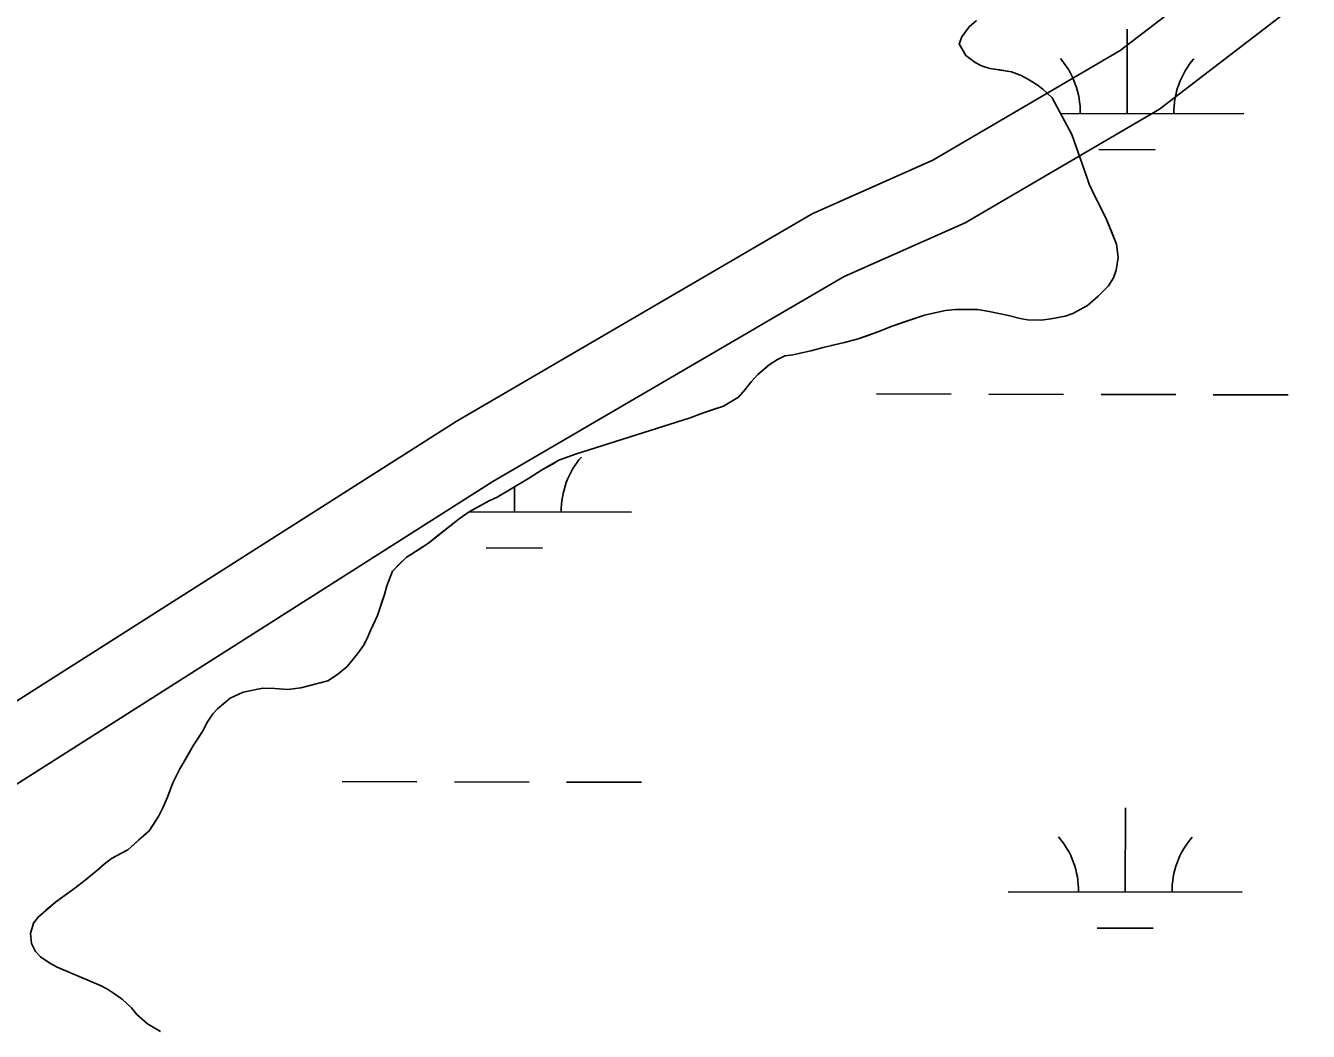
# Model space of a CAD drawing. Extents: x 3180038 to 3217926, y 922069 to 947485.
# Drawn here: x 3210242 to 3210790, y 938001 to 938431 of the extents above; entities that cross this region are included whole.
import ezdxf

# ---------------------------------------------------------------- set-up
doc = ezdxf.new("R2010")
doc.units = 0
for name, color, linetype in [('V-ROAD-CNTR', 7, 'Continuous'), ('V-SITE-VEGE', 7, 'Continuous'), ('V-TOPO-SHOR', 7, 'Continuous'), ('V-WETL-SWMP', 7, 'Continuous')]:
    doc.layers.add(name, color=color, linetype=linetype)

msp = doc.modelspace()

# ---------------------------------------------------------------- linework, layer by layer
at = {"layer": 'V-ROAD-CNTR'}
for points in [[(3211101.86, 938669.79), (3210796.7, 938449.53), (3210726.48, 938395.66), (3210643.42, 938347.07), (3210591.81, 938324.1), (3210441.56, 938236.53), (3210160.01, 938057.62), (3210080.68, 938013.22), (3210041.28, 937997.44), (3210036.67, 937991.97)], [(3210778.79, 938473.6), (3210709.71, 938420.61), (3210629.7, 938373.8), (3210578.12, 938350.84), (3210425.95, 938262.15), (3210144.63, 938083.39), (3210067.72, 938040.35), (3210023.17, 938022.5), (3209981.96, 937973.62), (3209965.31, 937938.47), (3209955.34, 937905.63), (3209950.62, 937882.61), (3209949.77, 937860.39), (3209958.69, 937821.9), (3209974.51, 937800.04), (3209990.13, 937782.62), (3210006.49, 937770.51), (3210024.17, 937760.07), (3210043.18, 937751.48), (3210082.23, 937739.95), (3210118.17, 937733.59), (3210156.56, 937727.43), (3210294.6, 937716.47)]]:
    msp.add_lwpolyline(points, dxfattribs=at)
at = {"layer": 'V-SITE-VEGE'}
for p, q in [((3210642.01, 938426.51), (3210645.11, 938430.75)), ((3210645.11, 938430.75), (3210648.3, 938433.48)), ((3210640.86, 938423.57), (3210642.01, 938426.51)), ((3210643.74, 938418.54), (3210640.86, 938423.57)), ((3210647.76, 938415.52), (3210643.74, 938418.54)), ((3210650.51, 938414.18), (3210647.76, 938415.52)), ((3210654.01, 938413.02), (3210650.51, 938414.18)), ((3210663.23, 938411.59), (3210654.01, 938413.02)), ((3210667.46, 938410.05), (3210663.23, 938411.59)), ((3210670.58, 938408.34), (3210667.46, 938410.05)), ((3210674.24, 938406.07), (3210670.58, 938408.34)), ((3210676.61, 938404.19), (3210674.24, 938406.07)), ((3210680.62, 938400.43), (3210676.61, 938404.19)), ((3210689.08, 938384.78), (3210680.62, 938400.43)), ((3210695.28, 938366.95), (3210689.08, 938384.78)), ((3210696.53, 938363.6), (3210695.28, 938366.95)), ((3210699.03, 938358.2), (3210696.53, 938363.6)), ((3210703.88, 938348.52), (3210699.03, 938358.2)), ((3210708.16, 938337.92), (3210703.88, 938348.52)), ((3210708.81, 938332.19), (3210708.16, 938337.92)), ((3210708, 938326.84), (3210708.81, 938332.19)), ((3210706.84, 938323.53), (3210708, 938326.84)), ((3210700.25, 938315.68), (3210704.75, 938320.05)), ((3210704.75, 938320.05), (3210706.84, 938323.53)), ((3210695.76, 938311.68), (3210700.25, 938315.68)), ((3210626.02, 938307.54), (3210635.11, 938309.62)), ((3210635.11, 938309.62), (3210639.18, 938309.93)), ((3210639.18, 938309.93), (3210643.62, 938310.05)), ((3210643.62, 938310.05), (3210648.79, 938309.97)), ((3210648.79, 938309.97), (3210653.77, 938309.16)), ((3210653.77, 938309.16), (3210662.06, 938307.37)), ((3210686.27, 938307.2), (3210689.42, 938308.26)), ((3210689.42, 938308.26), (3210695.76, 938311.68)), ((3210606.14, 938300.44), (3210612.27, 938302.93)), ((3210612.27, 938302.93), (3210626.02, 938307.54)), ((3210662.06, 938307.37), (3210667.03, 938306.19)), ((3210667.03, 938306.19), (3210670.16, 938305.59)), ((3210670.16, 938305.59), (3210675.89, 938305.5)), ((3210675.89, 938305.5), (3210680.15, 938306)), ((3210680.15, 938306), (3210686.27, 938307.2)), ((3210591.84, 938295.84), (3210597.78, 938297.42)), ((3210597.78, 938297.42), (3210606.14, 938300.44)), ((3210569.77, 938290.63), (3210577.56, 938292.36)), ((3210577.56, 938292.36), (3210582.75, 938293.76)), ((3210582.75, 938293.76), (3210591.84, 938295.84)), ((3210554.86, 938282.16), (3210559.73, 938286.33)), ((3210559.73, 938286.33), (3210563.27, 938288.69)), ((3210563.27, 938288.69), (3210566.44, 938290.12)), ((3210566.44, 938290.12), (3210569.77, 938290.63)), ((3210552.04, 938279.06), (3210554.86, 938282.16)), ((3210546.58, 938272.49), (3210549.41, 938275.77)), ((3210549.41, 938275.77), (3210552.04, 938279.06)), ((3210540.24, 938268.7), (3210546.58, 938272.49)), ((3210525.94, 938263.74), (3210531.14, 938265.69)), ((3210531.14, 938265.69), (3210540.24, 938268.7)), ((3210476.92, 938248.19), (3210525.94, 938263.74)), ((3210469.85, 938245.53), (3210476.92, 938248.19)), ((3210462.77, 938241.57), (3210469.85, 938245.53)), ((3210443.38, 938229.84), (3210456.8, 938237.77)), ((3210456.8, 938237.77), (3210462.77, 938241.57)), ((3210431.46, 938223.55), (3210440.03, 938228.23)), ((3210440.03, 938228.23), (3210443.38, 938229.84)), ((3210414.07, 938210.13), (3210427.16, 938220.47)), ((3210427.16, 938220.47), (3210431.46, 938223.55)), ((3210404.55, 938203.98), (3210414.07, 938210.13)), ((3210398.74, 938198.16), (3210404.55, 938203.98)), ((3210396.24, 938191.91), (3210398.74, 938198.16)), ((3210392.36, 938179.22), (3210395.27, 938188.23)), ((3210395.27, 938188.23), (3210396.24, 938191.91)), ((3210389.31, 938172.79), (3210392.36, 938179.22)), ((3210387.77, 938169.12), (3210389.31, 938172.79)), ((3210383.8, 938162.89), (3210386.25, 938166.37)), ((3210386.25, 938166.37), (3210387.77, 938169.12)), ((3210379.29, 938157.42), (3210383.8, 938162.89)), ((3210375.17, 938153.96), (3210379.29, 938157.42)), ((3210359.56, 938148.28), (3210371.06, 938151.25)), ((3210371.06, 938151.25), (3210375.17, 938153.96)), ((3210323.94, 938139.38), (3210329.37, 938143.92)), ((3210329.37, 938143.92), (3210334.95, 938146.43)), ((3210334.95, 938146.43), (3210343.29, 938148.15)), ((3210343.29, 938148.15), (3210348.46, 938148.08)), ((3210348.46, 938148.08), (3210354.01, 938147.62)), ((3210354.01, 938147.62), (3210359.56, 938148.28)), ((3210321.88, 938137.2), (3210323.94, 938139.38)), ((3210317.51, 938129.68), (3210319.61, 938133.71)), ((3210319.61, 938133.71), (3210321.88, 938137.2)), ((3210313.73, 938123.82), (3210317.51, 938129.68)), ((3210307.66, 938113.38), (3210313.73, 938123.82)), ((3210304.81, 938107.69), (3210307.66, 938113.38)), ((3210302.5, 938101.63), (3210304.81, 938107.69)), ((3210300.58, 938097.03), (3210302.5, 938101.63)), ((3210298.87, 938093.55), (3210300.58, 938097.03)), ((3210294.71, 938087.14), (3210298.87, 938093.55)), ((3210285.53, 938079.14), (3210294.71, 938087.14)), ((3210278.64, 938075.37), (3210285.53, 938079.14)), ((3210272.09, 938069.92), (3210275.46, 938073.01)), ((3210275.46, 938073.01), (3210278.64, 938075.37)), ((3210267.41, 938066.11), (3210272.09, 938069.92)), ((3210254.71, 938056.68), (3210262.92, 938062.66)), ((3210262.92, 938062.66), (3210267.41, 938066.11)), ((3210247.22, 938050.33), (3210254.71, 938056.68)), ((3210245.33, 938047.77), (3210247.22, 938050.33)), ((3210243.97, 938043.35), (3210245.33, 938047.77)), ((3210244.46, 938039.09), (3210243.97, 938043.35)), ((3210246.07, 938035.56), (3210244.46, 938039.09)), ((3210248.26, 938033.31), (3210246.07, 938035.56)), ((3210252.29, 938030.66), (3210248.26, 938033.31)), ((3210255.4, 938028.95), (3210252.29, 938030.66)), ((3210274.14, 938020.91), (3210255.4, 938028.95)), ((3210276.89, 938019.57), (3210274.14, 938020.91)), ((3210279.45, 938017.87), (3210276.89, 938019.57)), ((3210283.11, 938015.23), (3210279.45, 938017.87)), ((3210287.12, 938011.48), (3210283.11, 938015.23)), ((3210289.48, 938008.67), (3210287.12, 938011.48)), ((3210294.04, 938004.72), (3210289.48, 938008.67)), ((3210299.54, 938001.5), (3210294.04, 938004.72))]:
    msp.add_line(p, q, dxfattribs=at)
at = {"layer": 'V-TOPO-SHOR'}
for points in [[(3210648.3, 938433.48), (3210645.11, 938430.75), (3210642.01, 938426.51), (3210640.86, 938423.57), (3210643.74, 938418.54), (3210647.76, 938415.52), (3210650.51, 938414.18), (3210654.01, 938413.02), (3210658.25, 938412.41), (3210663.23, 938411.59), (3210667.46, 938410.05), (3210670.58, 938408.34), (3210674.24, 938406.07)], [(3210674.24, 938406.07), (3210676.61, 938404.19), (3210680.62, 938400.43), (3210689.08, 938384.78), (3210695.28, 938366.95), (3210696.53, 938363.6), (3210699.03, 938358.21), (3210702.45, 938351.5), (3210703.88, 938348.52), (3210705.66, 938344.06), (3210708.16, 938337.92), (3210708.81, 938332.19), (3210708, 938326.84), (3210706.84, 938323.53), (3210704.75, 938320.05), (3210700.25, 938315.68), (3210695.76, 938311.68), (3210689.42, 938308.26), (3210686.27, 938307.2), (3210680.15, 938306), (3210675.89, 938305.5), (3210670.16, 938305.59), (3210667.03, 938306.19), (3210662.06, 938307.37), (3210653.77, 938309.16), (3210648.79, 938309.97), (3210643.62, 938310.05), (3210639.18, 938309.93), (3210635.11, 938309.62), (3210630.47, 938308.58), (3210626.02, 938307.54), (3210621.75, 938306.12), (3210617.48, 938304.71), (3210612.27, 938302.93), (3210606.14, 938300.44), (3210601.12, 938298.66), (3210597.78, 938297.42), (3210591.84, 938295.84), (3210586.28, 938294.63), (3210582.75, 938293.76), (3210577.56, 938292.36), (3210573.66, 938291.49), (3210569.77, 938290.63), (3210566.44, 938290.12), (3210563.27, 938288.69), (3210559.73, 938286.34), (3210557.48, 938284.34), (3210554.86, 938282.16), (3210552.04, 938279.06), (3210549.41, 938275.77), (3210546.58, 938272.49), (3210540.24, 938268.7), (3210535.79, 938267.29), (3210531.14, 938265.69), (3210525.94, 938263.74), (3210476.92, 938248.19), (3210469.85, 938245.53), (3210467.06, 938243.91), (3210462.77, 938241.57), (3210456.8, 938237.77), (3210443.38, 938229.84), (3210440.03, 938228.23), (3210435, 938225.53), (3210431.46, 938223.55), (3210427.16, 938220.47), (3210422.49, 938216.84), (3210417.44, 938212.85), (3210414.07, 938210.13), (3210409.97, 938207.42), (3210404.55, 938203.98), (3210401.74, 938201.25), (3210398.74, 938198.16), (3210396.24, 938191.91), (3210395.27, 938188.23), (3210394.3, 938185.29), (3210393.33, 938182.16), (3210392.36, 938179.22), (3210389.31, 938172.79), (3210387.77, 938169.12), (3210386.25, 938166.37), (3210383.8, 938162.89), (3210381.92, 938160.52), (3210379.28, 938157.42), (3210375.17, 938153.96), (3210371.06, 938151.25), (3210359.56, 938148.28), (3210354.01, 938147.62), (3210348.46, 938148.08), (3210343.29, 938148.15), (3210334.95, 938146.43), (3210329.37, 938143.92), (3210323.94, 938139.38), (3210321.88, 938137.2), (3210319.61, 938133.72), (3210317.51, 938129.68), (3210315.43, 938126.39), (3210313.73, 938123.82), (3210310.7, 938118.51), (3210307.66, 938113.38), (3210304.81, 938107.69), (3210302.5, 938101.63)], [(3210302.5, 938101.63), (3210300.58, 938097.03), (3210298.87, 938093.55), (3210296.41, 938089.7), (3210294.71, 938087.14), (3210290.21, 938083.14), (3210285.53, 938079.14), (3210282.55, 938077.52), (3210278.64, 938075.37), (3210275.46, 938073.01), (3210272.09, 938069.92), (3210267.41, 938066.11), (3210262.92, 938062.66), (3210258.44, 938059.4), (3210254.71, 938056.68), (3210250.59, 938053.23), (3210247.22, 938050.33), (3210245.33, 938047.77), (3210243.97, 938043.35), (3210244.47, 938039.09), (3210246.08, 938035.56), (3210248.26, 938033.31), (3210252.29, 938030.66), (3210255.4, 938028.95), (3210261.1, 938026.46), (3210267.52, 938023.78), (3210274.14, 938020.91), (3210276.89, 938019.57), (3210279.45, 938017.87), (3210283.11, 938015.23), (3210287.12, 938011.48), (3210289.48, 938008.67), (3210294.04, 938004.72), (3210299.54, 938001.5)]]:
    msp.add_lwpolyline(points, dxfattribs=at)
at = {"layer": 'V-WETL-SWMP'}
for p, q in [((3210712.64, 938393.73), (3210712.72, 938429.73)), ((3210684.19, 938393.8), (3210762.64, 938393.62)), ((3210700.61, 938378.33), (3210724.61, 938378.27)), ((3210605.53, 938273.9), (3210637.53, 938273.83)), ((3210653.53, 938273.79), (3210685.53, 938273.72)), ((3210701.53, 938273.69), (3210733.53, 938273.61)), ((3210749.53, 938273.58), (3210781.53, 938273.51)), ((3210450.82, 938223.51), (3210450.85, 938234.26)), ((3210431.46, 938223.55), (3210500.82, 938223.4)), ((3210438.79, 938208.11), (3210462.79, 938208.05)), ((3210377.15, 938108.24), (3210409.15, 938108.17)), ((3210425.15, 938108.13), (3210457.15, 938108.06)), ((3210473.15, 938108.03), (3210505.15, 938107.95)), ((3210711.89, 938061.06), (3210711.97, 938097.06)), ((3210661.89, 938061.17), (3210761.89, 938060.95)), ((3210699.86, 938045.65), (3210723.86, 938045.6))]:
    msp.add_line(p, q, dxfattribs=at)
for points in [[(3210582.75, 938293.76), (3210586.28, 938294.63), (3210591.84, 938295.84), (3210597.78, 938297.42), (3210601.12, 938298.66), (3210606.14, 938300.44), (3210612.28, 938302.93), (3210617.48, 938304.7), (3210621.75, 938306.12), (3210626.02, 938307.54), (3210630.47, 938308.58), (3210635.11, 938309.62), (3210639.18, 938309.93), (3210643.62, 938310.05), (3210648.79, 938309.97), (3210653.77, 938309.16), (3210662.06, 938307.37), (3210667.03, 938306.19), (3210670.16, 938305.59), (3210675.89, 938305.5), (3210680.15, 938306), (3210686.27, 938307.2), (3210689.42, 938308.26), (3210695.76, 938311.68), (3210700.25, 938315.68), (3210704.75, 938320.05), (3210706.84, 938323.53), (3210708, 938326.84), (3210708.81, 938332.19), (3210708.16, 938337.92), (3210705.66, 938344.06), (3210703.88, 938348.52), (3210702.45, 938351.5), (3210699.03, 938358.2), (3210696.53, 938363.6), (3210695.28, 938366.95), (3210689.08, 938384.78), (3210680.62, 938400.43), (3210676.61, 938404.19), (3210674.24, 938406.07), (3210670.57, 938408.34), (3210667.46, 938410.05), (3210663.23, 938411.59), (3210658.25, 938412.41), (3210654.01, 938413.02), (3210650.52, 938414.18), (3210647.76, 938415.52), (3210643.74, 938418.53), (3210640.86, 938423.57), (3210642.01, 938426.51), (3210645.11, 938430.75), (3210648.3, 938433.48)], [(3210299.54, 938001.5), (3210294.04, 938004.72), (3210289.48, 938008.67), (3210287.12, 938011.48), (3210283.11, 938015.23), (3210279.45, 938017.87), (3210276.89, 938019.58), (3210274.14, 938020.91), (3210267.53, 938023.78), (3210261.1, 938026.46), (3210255.4, 938028.95), (3210252.29, 938030.66), (3210248.26, 938033.31), (3210246.08, 938035.56), (3210244.47, 938039.09), (3210243.97, 938043.35), (3210245.33, 938047.77), (3210247.22, 938050.32), (3210250.59, 938053.23), (3210254.71, 938056.68), (3210258.44, 938059.4), (3210262.93, 938062.66), (3210267.41, 938066.11), (3210272.09, 938069.92), (3210275.46, 938073.01), (3210278.64, 938075.37), (3210282.55, 938077.53), (3210285.53, 938079.14), (3210290.21, 938083.14), (3210294.71, 938087.14), (3210296.41, 938089.7), (3210298.87, 938093.55), (3210300.58, 938097.03), (3210302.5, 938101.63), (3210304.81, 938107.69), (3210307.66, 938113.38), (3210310.7, 938118.51), (3210313.73, 938123.82), (3210315.43, 938126.39), (3210317.51, 938129.68), (3210319.61, 938133.72), (3210321.88, 938137.19), (3210323.94, 938139.38), (3210329.37, 938143.92), (3210334.95, 938146.43), (3210343.29, 938148.15), (3210348.47, 938148.08), (3210354, 938147.62), (3210359.56, 938148.28), (3210371.06, 938151.25), (3210375.17, 938153.96), (3210379.28, 938157.41), (3210381.92, 938160.52), (3210383.8, 938162.89), (3210386.25, 938166.37), (3210387.77, 938169.12), (3210389.31, 938172.79), (3210392.36, 938179.22), (3210393.33, 938182.16), (3210394.3, 938185.29), (3210395.27, 938188.23), (3210396.24, 938191.91), (3210398.74, 938198.16), (3210401.74, 938201.25), (3210404.55, 938203.99), (3210409.96, 938207.42), (3210414.07, 938210.13), (3210417.44, 938212.85), (3210422.49, 938216.84), (3210427.16, 938220.47), (3210431.46, 938223.55), (3210435, 938225.53), (3210440.03, 938228.23), (3210443.38, 938229.84), (3210456.8, 938237.77), (3210462.77, 938241.57), (3210467.06, 938243.91), (3210469.86, 938245.53), (3210476.92, 938248.2), (3210525.94, 938263.73), (3210531.14, 938265.69), (3210535.79, 938267.29), (3210540.24, 938268.7), (3210546.58, 938272.49), (3210549.41, 938275.77), (3210552.04, 938279.06), (3210554.86, 938282.16), (3210557.48, 938284.34), (3210559.73, 938286.34), (3210563.27, 938288.69), (3210566.44, 938290.12), (3210569.77, 938290.62), (3210573.66, 938291.49), (3210577.56, 938292.36), (3210582.75, 938293.76)]]:
    msp.add_lwpolyline(points, dxfattribs=at)
for centre, start, end in [((3210657.4, 938394.33), 359.099, 40.6427), ((3210767.88, 938394.08), 139.099, 180.6427), ((3210506.07, 938223.86), 139.099, 180.6427), ((3210656.65, 938061.66), 359.099, 40.6427), ((3210767.14, 938061.41), 139.099, 180.6427)]:
    msp.add_arc(centre, 35.25, start, end, dxfattribs=at)

doc.saveas('drawing.dxf')
